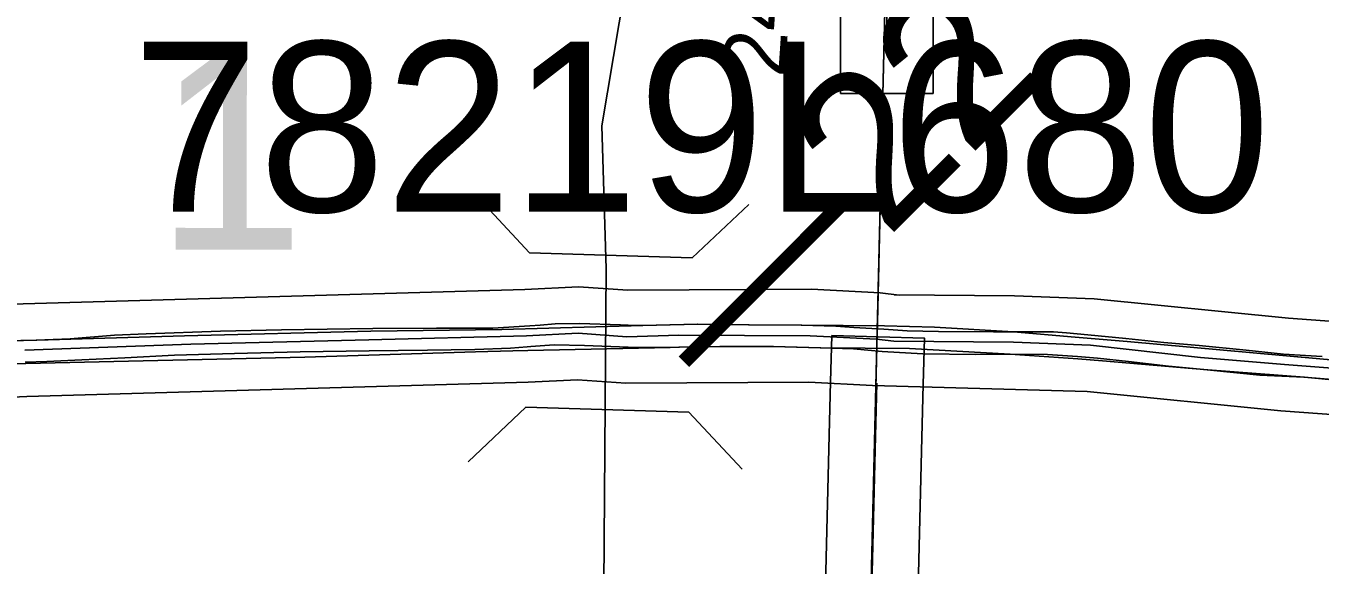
# Model space of a CAD drawing. Extents: x -132.8 to -73.3, y -60 to -26.
# Drawn here: x -116.027 to -115.19, y -33.184 to -32.835 of the extents above; entities that cross this region are included whole.
import ezdxf

# ---------------------------------------------------------------- set-up
doc = ezdxf.new("R2010")
doc.units = 0
for name, color, linetype in [('tdCoDivCarto', 7, 'Continuous'), ('tdCoHydroRiver', 7, 'Continuous'), ('tdCoInt', 7, 'Continuous'), ('tdCoIntCL', 7, 'Continuous'), ('tdCoIntRte', 7, 'Continuous'), ('tdCoPrimary', 7, 'Continuous'), ('tdCoSecRdTxt', 7, 'Continuous'), ('tdCoSecRteBand', 7, 'Continuous'), ('tdCoSecRteCL', 7, 'Continuous'), ('tdCoSectLine', 7, 'Continuous'), ('tdCoSectLinePart', 7, 'Continuous'), ('tdCoSectNmbr', 7, 'Continuous'), ('tdCoStrucDivPri', 7, 'Continuous'), ('tdCoStrucPriMaintName', 7, 'Continuous'), ('tdCoSurfGravel', 7, 'Continuous'), ('tdCoTwpBndry', 7, 'Continuous'), ('tdCoTwpBndryShd', 7, 'Continuous'), ('tdStHwyIntRefPost1', 7, 'Continuous')]:
    doc.layers.add(name, color=color, linetype=linetype)

msp = doc.modelspace()

# ---------------------------------------------------------------- linework, layer by layer
at = {"layer": 'tdCoDivCarto'}
for p, q in [((-115.80409, -33.0323), (-115.92467, -33.03546)), ((-115.71928, -33.03125), (-115.80409, -33.0323)), ((-115.62806, -33.02872), (-115.71928, -33.03125)), ((-115.59238, -33.0278), (-115.62806, -33.02872)), ((-115.55924, -33.02826), (-115.59238, -33.0278)), ((-115.52518, -33.02849), (-115.55924, -33.02826)), ((-115.47157, -33.029), (-115.52518, -33.02849)), ((-115.43921, -33.02966), (-115.47157, -33.029)), ((-115.38818, -33.03287), (-115.43921, -33.02966)), ((-116.02026, -33.03816), (-116.04996, -33.03885)), ((-115.92467, -33.03546), (-116.02026, -33.03816)), ((-115.34833, -33.03623), (-115.38818, -33.03287)), ((-115.31466, -33.03913), (-115.34833, -33.03623)), ((-115.1563, -33.0532), (-115.31466, -33.03913)), ((-116.02729, -33.05318), (-115.84682, -33.0491)), ((-115.84682, -33.0491), (-115.73632, -33.04577)), ((-115.73632, -33.04577), (-115.71212, -33.04503)), ((-115.71212, -33.04503), (-115.70244, -33.04482)), ((-115.70244, -33.04482), (-115.61043, -33.04282)), ((-115.61043, -33.04282), (-115.60431, -33.04273)), ((-115.60431, -33.04273), (-115.57774, -33.04236)), ((-115.57774, -33.04236), (-115.54345, -33.04236)), ((-115.54345, -33.04236), (-115.51284, -33.04305)), ((-115.51284, -33.04305), (-115.45552, -33.0436)), ((-115.45552, -33.0436), (-115.39039, -33.04719)), ((-115.39039, -33.04719), (-115.34649, -33.05031)), ((-115.34649, -33.05031), (-115.33057, -33.05149)), ((-115.33057, -33.05149), (-115.26242, -33.05732)), ((-115.26242, -33.05732), (-115.19981, -33.06215)), ((-115.19981, -33.06215), (-115.08357, -33.07306))]:
    msp.add_line(p, q, dxfattribs=at)
for points in [[(-115.1563, -33.0532), (-115.31466, -33.03913), (-115.34833, -33.03623), (-115.38818, -33.03287), (-115.43921, -33.02966), (-115.47157, -33.029), (-115.52518, -33.02849), (-115.55924, -33.02826), (-115.59238, -33.0278), (-115.62806, -33.02872), (-115.71928, -33.03125), (-115.80409, -33.0323), (-115.92467, -33.03546), (-116.02026, -33.03816), (-116.04996, -33.03885)], [(-115.1563, -33.0532), (-115.31466, -33.03913), (-115.34833, -33.03623), (-115.38818, -33.03287), (-115.43921, -33.02966), (-115.47157, -33.029), (-115.52518, -33.02849), (-115.55924, -33.02826), (-115.59238, -33.0278), (-115.62806, -33.02872), (-115.71928, -33.03125), (-115.80409, -33.0323), (-115.92467, -33.03546), (-116.02026, -33.03816), (-116.04996, -33.03885)], [(-115.1563, -33.0532), (-115.31466, -33.03913), (-115.34833, -33.03623), (-115.38818, -33.03287), (-115.43921, -33.02966), (-115.47157, -33.029), (-115.52518, -33.02849), (-115.55924, -33.02826), (-115.59238, -33.0278), (-115.62806, -33.02872), (-115.71928, -33.03125), (-115.80409, -33.0323), (-115.92467, -33.03546), (-116.02026, -33.03816), (-116.04996, -33.03885)], [(-116.02729, -33.05318), (-115.84682, -33.0491), (-115.73632, -33.04577), (-115.71212, -33.04503), (-115.70244, -33.04482)], [(-116.02729, -33.05318), (-115.84682, -33.0491), (-115.73632, -33.04577), (-115.71212, -33.04503), (-115.70244, -33.04482)], [(-116.02729, -33.05318), (-115.84682, -33.0491), (-115.73632, -33.04577), (-115.71212, -33.04503), (-115.70244, -33.04482)], [(-115.70244, -33.04482), (-115.61043, -33.04282), (-115.60431, -33.04273)], [(-115.70244, -33.04482), (-115.61043, -33.04282), (-115.60431, -33.04273)], [(-115.70244, -33.04482), (-115.61043, -33.04282), (-115.60431, -33.04273)], [(-115.60431, -33.04273), (-115.57774, -33.04236), (-115.54345, -33.04236), (-115.51284, -33.04305), (-115.45552, -33.0436), (-115.39039, -33.04719), (-115.34649, -33.05031), (-115.33057, -33.05149), (-115.26242, -33.05732), (-115.19981, -33.06215), (-115.08357, -33.07306), (-114.95123, -33.0839), (-114.79685, -33.09766), (-114.64783, -33.11055), (-114.59086, -33.11541)], [(-115.60431, -33.04273), (-115.57774, -33.04236), (-115.54345, -33.04236), (-115.51284, -33.04305), (-115.45552, -33.0436), (-115.39039, -33.04719), (-115.34649, -33.05031), (-115.33057, -33.05149), (-115.26242, -33.05732), (-115.19981, -33.06215), (-115.08357, -33.07306), (-114.95123, -33.0839), (-114.79685, -33.09766), (-114.64783, -33.11055), (-114.59086, -33.11541)], [(-115.60431, -33.04273), (-115.57774, -33.04236), (-115.54345, -33.04236), (-115.51284, -33.04305), (-115.45552, -33.0436), (-115.39039, -33.04719), (-115.34649, -33.05031), (-115.33057, -33.05149), (-115.26242, -33.05732), (-115.19981, -33.06215), (-115.08357, -33.07306), (-114.95123, -33.0839), (-114.79685, -33.09766), (-114.64783, -33.11055), (-114.59086, -33.11541)], [(-116.1947, -33.05781), (-116.06049, -33.05393), (-116.02729, -33.05318)]]:
    msp.add_lwpolyline(points, dxfattribs=at)
at = {"layer": 'tdCoHydroRiver'}
msp.add_lwpolyline([(-115.94513, -34.16855), (-115.91945, -34.15185), (-115.86726, -34.14688), (-115.85755, -34.13766), (-115.85254, -34.12675), (-115.84886, -34.10634), (-115.84309, -34.06548), (-115.84119, -34.05291), (-115.82608, -33.9555), (-115.81917, -33.93202), (-115.81529, -33.90373), (-115.80179, -33.86937), (-115.7765, -33.74383), (-115.74457, -33.66736), (-115.69275, -33.55355), (-115.69089, -33.54255), (-115.66045, -33.46289), (-115.65492, -33.43149), (-115.65186, -32.99212), (-115.65449, -32.89954), (-115.63585, -32.78796), (-115.58321, -32.64251), (-115.5505, -32.53602)], dxfattribs=at)
at = {"layer": 'tdCoInt'}
for points in [[(-117.41987, -32.99455), (-117.17661, -32.99779), (-117.05589, -33.00496), (-116.95283, -33.00761), (-116.79742, -33.01904), (-116.69551, -33.02224), (-116.54911, -33.02231), (-116.39326, -33.02683), (-116.34774, -33.02938), (-116.02905, -33.01476), (-115.70439, -33.0053), (-115.66964, -33.00369), (-115.63779, -33.0059), (-115.5188, -33.00528), (-115.47442, -33.00765), (-115.46211, -33.00906), (-115.46526, -33.00887), (-115.38749, -33.00952), (-115.33606, -33.01154), (-115.2103, -33.02397), (-115.03692, -33.03673), (-114.86162, -33.05762), (-114.648, -33.07488), (-114.57535, -33.08195)], [(-117.42218, -33.05453), (-117.17886, -33.05776), (-117.05819, -33.06494), (-116.95639, -33.06752), (-116.80126, -33.07892), (-116.69571, -33.08224), (-116.55029, -33.0823), (-116.3958, -33.08678), (-116.34803, -33.08946), (-116.02671, -33.07471), (-115.70224, -33.06526), (-115.67033, -33.06379), (-115.639, -33.06596), (-115.52052, -33.06527), (-115.47944, -33.06747), (-115.34053, -33.07141), (-115.21512, -33.08377), (-115.04272, -33.09646), (-114.86768, -33.11732), (-114.65333, -33.13464), (-114.57737, -33.14204)]]:
    msp.add_lwpolyline(points, dxfattribs=at)
at = {"layer": 'tdCoIntCL'}
msp.add_lwpolyline([(-116.02788, -33.04474), (-115.92056, -33.04082), (-115.80541, -33.03789), (-115.70331, -33.03528), (-115.66999, -33.03374), (-115.6384, -33.03593), (-115.6048, -33.03495), (-115.51966, -33.03528), (-115.47693, -33.03756), (-115.46551, -33.03887), (-115.3882, -33.03952), (-115.33829, -33.04148), (-115.26718, -33.0493), (-115.21271, -33.05387), (-115.17063, -33.05713)], dxfattribs=at)
at = {"layer": 'tdCoIntRte'}
for points in [[(-115.18836, -33.04875), (-115.21345, -33.04714), (-115.23762, -33.04461), (-115.268, -33.04161), (-115.29079, -33.03977), (-115.31541, -33.03701), (-115.34004, -33.03471), (-115.35385, -33.03333), (-115.36237, -33.03287), (-115.40103, -33.03287), (-115.43671, -33.03264), (-115.45697, -33.03218), (-115.47216, -33.03103), (-115.49149, -33.02987), (-115.50323, -33.02918), (-115.52555, -33.02849), (-115.55962, -33.02826), (-115.59276, -33.0278), (-115.62844, -33.02872), (-115.63752, -33.02843), (-115.64248, -33.02826), (-115.66895, -33.02734), (-115.68483, -33.02757), (-115.69439, -33.02838), (-115.70117, -33.02895), (-115.72511, -33.03033), (-115.76148, -33.03033), (-115.80268, -33.03056), (-115.86183, -33.03149), (-115.90142, -33.03241), (-115.94952, -33.03402), (-115.97001, -33.03494), (-115.99855, -33.03724), (-116.02064, -33.03816), (-116.05033, -33.03885)], [(-115.18836, -33.04875), (-115.21345, -33.04714), (-115.23762, -33.04461), (-115.268, -33.04161), (-115.29079, -33.03977), (-115.31541, -33.03701), (-115.34004, -33.03471), (-115.35385, -33.03333), (-115.36237, -33.03287), (-115.40103, -33.03287), (-115.43671, -33.03264), (-115.45697, -33.03218), (-115.47216, -33.03103), (-115.49149, -33.02987), (-115.50323, -33.02918), (-115.52555, -33.02849), (-115.55962, -33.02826), (-115.59276, -33.0278), (-115.62844, -33.02872), (-115.63752, -33.02843), (-115.64248, -33.02826), (-115.66895, -33.02734), (-115.68483, -33.02757), (-115.69439, -33.02838), (-115.70117, -33.02895), (-115.72511, -33.03033), (-115.76148, -33.03033), (-115.80268, -33.03056), (-115.86183, -33.03149), (-115.90142, -33.03241), (-115.94952, -33.03402), (-115.97001, -33.03494), (-115.99855, -33.03724), (-116.02064, -33.03816), (-116.05033, -33.03885)], [(-116.02769, -33.05236), (-116.01383, -33.05202), (-115.99104, -33.05087), (-115.96319, -33.04949), (-115.9312, -33.04788), (-115.8923, -33.04673), (-115.84972, -33.04581), (-115.80507, -33.04512), (-115.76732, -33.04466), (-115.73671, -33.0442), (-115.71369, -33.04328), (-115.7028, -33.04251), (-115.70057, -33.04236), (-115.69439, -33.04189), (-115.68538, -33.04121), (-115.66582, -33.04167), (-115.6375, -33.04276), (-115.63589, -33.04282), (-115.61081, -33.04282), (-115.60469, -33.04273), (-115.57812, -33.04236), (-115.54383, -33.04236), (-115.51321, -33.04305), (-115.49181, -33.04374), (-115.47317, -33.04558), (-115.44693, -33.04696), (-115.41263, -33.04742), (-115.39077, -33.04719), (-115.36614, -33.04742), (-115.3468, -33.0488), (-115.33392, -33.04972), (-115.31366, -33.05202), (-115.28788, -33.05502), (-115.26279, -33.05732), (-115.22873, -33.06077), (-115.20019, -33.06215), (-115.17389, -33.0642)], [(-116.02769, -33.05236), (-116.01383, -33.05202), (-115.99104, -33.05087), (-115.96319, -33.04949), (-115.9312, -33.04788), (-115.8923, -33.04673), (-115.84972, -33.04581), (-115.80507, -33.04512), (-115.76732, -33.04466), (-115.73671, -33.0442), (-115.71369, -33.04328), (-115.7028, -33.04251), (-115.70057, -33.04236), (-115.69439, -33.04189), (-115.68538, -33.04121), (-115.66582, -33.04167), (-115.6375, -33.04276), (-115.63589, -33.04282), (-115.61081, -33.04282), (-115.60469, -33.04273), (-115.57812, -33.04236), (-115.54383, -33.04236), (-115.51321, -33.04305), (-115.49181, -33.04374), (-115.47317, -33.04558), (-115.44693, -33.04696), (-115.41263, -33.04742), (-115.39077, -33.04719), (-115.36614, -33.04742), (-115.3468, -33.0488), (-115.33392, -33.04972), (-115.31366, -33.05202), (-115.28788, -33.05502), (-115.26279, -33.05732), (-115.22873, -33.06077), (-115.20019, -33.06215), (-115.17389, -33.0642)]]:
    msp.add_lwpolyline(points, dxfattribs=at)
at = {"layer": 'tdCoPrimary'}
for points in [[(-115.1563, -33.0532), (-115.31466, -33.03913), (-115.34833, -33.03623), (-115.38818, -33.03287), (-115.43921, -33.02966), (-115.47157, -33.029), (-115.52518, -33.02849), (-115.55924, -33.02826), (-115.59238, -33.0278), (-115.62806, -33.02872), (-115.71928, -33.03125), (-115.80409, -33.0323), (-115.92467, -33.03546), (-116.02026, -33.03816), (-116.04996, -33.03885)], [(-115.1563, -33.0532), (-115.31466, -33.03913), (-115.34833, -33.03623), (-115.38818, -33.03287), (-115.43921, -33.02966), (-115.47157, -33.029), (-115.52518, -33.02849), (-115.55924, -33.02826), (-115.59238, -33.0278), (-115.62806, -33.02872), (-115.71928, -33.03125), (-115.80409, -33.0323), (-115.92467, -33.03546), (-116.02026, -33.03816), (-116.04996, -33.03885)], [(-115.1563, -33.0532), (-115.31466, -33.03913), (-115.34833, -33.03623), (-115.38818, -33.03287), (-115.43921, -33.02966), (-115.47157, -33.029), (-115.52518, -33.02849), (-115.55924, -33.02826), (-115.59238, -33.0278), (-115.62806, -33.02872), (-115.71928, -33.03125), (-115.80409, -33.0323), (-115.92467, -33.03546), (-116.02026, -33.03816), (-116.04996, -33.03885)], [(-116.06049, -33.05393), (-116.02729, -33.05318), (-115.84682, -33.0491), (-115.73632, -33.04577), (-115.71212, -33.04503), (-115.70244, -33.04482), (-115.61043, -33.04282), (-115.60431, -33.04273), (-115.57774, -33.04236), (-115.54345, -33.04236), (-115.51284, -33.04305), (-115.45552, -33.0436), (-115.39039, -33.04719), (-115.34649, -33.05031), (-115.33057, -33.05149), (-115.26242, -33.05732), (-115.19981, -33.06215), (-115.08357, -33.07306)], [(-116.02729, -33.05318), (-115.84682, -33.0491), (-115.73632, -33.04577), (-115.71212, -33.04503), (-115.70244, -33.04482)], [(-116.02729, -33.05318), (-115.84682, -33.0491), (-115.73632, -33.04577), (-115.71212, -33.04503), (-115.70244, -33.04482)], [(-115.70244, -33.04482), (-115.61043, -33.04282), (-115.60431, -33.04273)], [(-115.70244, -33.04482), (-115.61043, -33.04282), (-115.60431, -33.04273)], [(-115.60431, -33.04273), (-115.57774, -33.04236), (-115.54345, -33.04236), (-115.51284, -33.04305), (-115.45552, -33.0436), (-115.39039, -33.04719), (-115.34649, -33.05031), (-115.33057, -33.05149), (-115.26242, -33.05732), (-115.19981, -33.06215), (-115.08357, -33.07306), (-114.95123, -33.0839), (-114.79685, -33.09766), (-114.64783, -33.11055), (-114.59086, -33.11541)], [(-115.60431, -33.04273), (-115.57774, -33.04236), (-115.54345, -33.04236), (-115.51284, -33.04305), (-115.45552, -33.0436), (-115.39039, -33.04719), (-115.34649, -33.05031), (-115.33057, -33.05149), (-115.26242, -33.05732), (-115.19981, -33.06215), (-115.08357, -33.07306), (-114.95123, -33.0839), (-114.79685, -33.09766), (-114.64783, -33.11055), (-114.59086, -33.11541)]]:
    msp.add_lwpolyline(points, dxfattribs=at)
at = {"layer": 'tdCoSecRteBand'}
for points in [[(-115.50017, -32.87854), (-115.50017, -32.84854), (-115.50017, -32.7425), (-115.50017, -32.74199), (-115.50015, -32.74149), (-115.49548, -32.60191), (-115.49513, -32.58159), (-115.64369, -32.57889), (-115.67522, -32.57839), (-115.67607, -32.57838), (-115.67692, -32.57832), (-115.69049, -32.57733), (-115.69077, -32.57731), (-115.69105, -32.57728), (-115.71522, -32.57506), (-115.71564, -32.57503), (-115.71607, -32.57498), (-115.73523, -32.57267), (-115.82508, -32.56975), (-115.96309, -32.56606), (-116.23954, -32.55866)], [(-115.03595, -32.59756), (-115.19216, -32.59318), (-115.41081, -32.58825), (-115.41179, -32.58823), (-115.41275, -32.58815), (-115.43248, -32.58642), (-115.43256, -32.58641), (-115.43264, -32.58641), (-115.4352, -32.58617), (-115.43549, -32.60318), (-115.43549, -32.60343), (-115.4355, -32.60367), (-115.44017, -32.743), (-115.44017, -32.84854), (-115.44017, -32.87854), (-115.50017, -32.87854)], [(-115.5115, -33.26721), (-115.50756, -33.09962), (-115.50756, -33.09954), (-115.50755, -33.09946), (-115.50657, -33.06518), (-115.50571, -33.03519), (-115.44573, -33.03692), (-115.44659, -33.06691), (-115.44758, -33.10111), (-115.45152, -33.26872)]]:
    msp.add_lwpolyline(points, dxfattribs=at)
at = {"layer": 'tdCoSecRteCL'}
for points in [[(-115.47017, -32.84854), (-115.47017, -32.7425), (-115.46548, -32.60267), (-115.46464, -32.55331)], [(-115.48849, -33.55788), (-115.48743, -33.47368), (-115.4862, -33.42486), (-115.48151, -33.26801), (-115.47757, -33.10032), (-115.47658, -33.06604)]]:
    msp.add_lwpolyline(points, dxfattribs=at)
at = {"layer": 'tdCoSectLine'}
msp.add_lwpolyline([(-115.48887, -33.55788), (-115.46502, -32.55331)], dxfattribs=at)
at = {"layer": 'tdCoSectLinePart'}
msp.add_lwpolyline([(-115.47648, -33.03606), (-115.47274, -32.87852)], dxfattribs=at)
at = {"layer": 'tdCoStrucDivPri'}
for p, q in [((-115.70128, -32.98158), (-115.73578, -32.94484)), ((-115.5962, -32.98485), (-115.55946, -32.95033)), ((-115.70128, -32.98158), (-115.5962, -32.98485)), ((-115.70366, -33.08157), (-115.74113, -33.1168)), ((-115.59836, -33.08484), (-115.70366, -33.08157)), ((-115.59836, -33.08484), (-115.56384, -33.12158))]:
    msp.add_line(p, q, dxfattribs=at)
at = {"layer": 'tdCoSurfGravel'}
for points in [[(-115.47017, -32.84854), (-115.47017, -32.7425), (-115.46548, -32.60267), (-115.46464, -32.55331)], [(-115.48849, -33.55788), (-115.48743, -33.47368), (-115.4862, -33.42486), (-115.48151, -33.26801), (-115.47757, -33.10032), (-115.47658, -33.06604)]]:
    msp.add_lwpolyline(points, dxfattribs=at)
at = {"layer": 'tdCoTwpBndry'}
msp.add_lwpolyline([(-115.47274, -32.87853), (-115.47648, -33.03606)], dxfattribs=at)
at = {"layer": 'tdCoTwpBndryShd'}
msp.add_lwpolyline([(-115.69687, -41.53764), (-115.66666, -40.52774), (-115.63198, -39.54024), (-115.61581, -39.0418), (-115.60891, -38.54552), (-115.59076, -37.54619), (-115.56956, -36.5508), (-115.53882, -35.55349), (-115.51586, -34.55505), (-115.48887, -33.55788), (-115.46502, -32.55331)], dxfattribs=at)

# ---------------------------------------------------------------- texts
at = {"layer": 'tdCoSecRdTxt'}
msp.add_text('240TH ST', height=0.04, rotation=86.14302, dxfattribs=at).set_placement((-115.53622, -32.86866))
at = {"layer": 'tdCoSectNmbr'}
msp.add_text('1', height=0.13, rotation=359.91276, dxfattribs=at).set_placement((-115.94354, -32.9796))
at = {"layer": 'tdCoStrucPriMaintName'}
msp.add_text('78219L680', height=0.11, dxfattribs=at).set_placement((-115.95832, -32.95509))
msp.add_text('78219L680', height=0.11, dxfattribs=at).set_placement((-115.95832, -32.95509))
msp.add_text('78219L680', height=0.11, dxfattribs=at).set_placement((-115.95832, -32.95509))
at = {"layer": 'tdStHwyIntRefPost1'}
msp.add_text('‒‒22', height=0.1, rotation=45, dxfattribs=at).set_placement((-115.57534, -33.07817))

doc.saveas('drawing.dxf')
